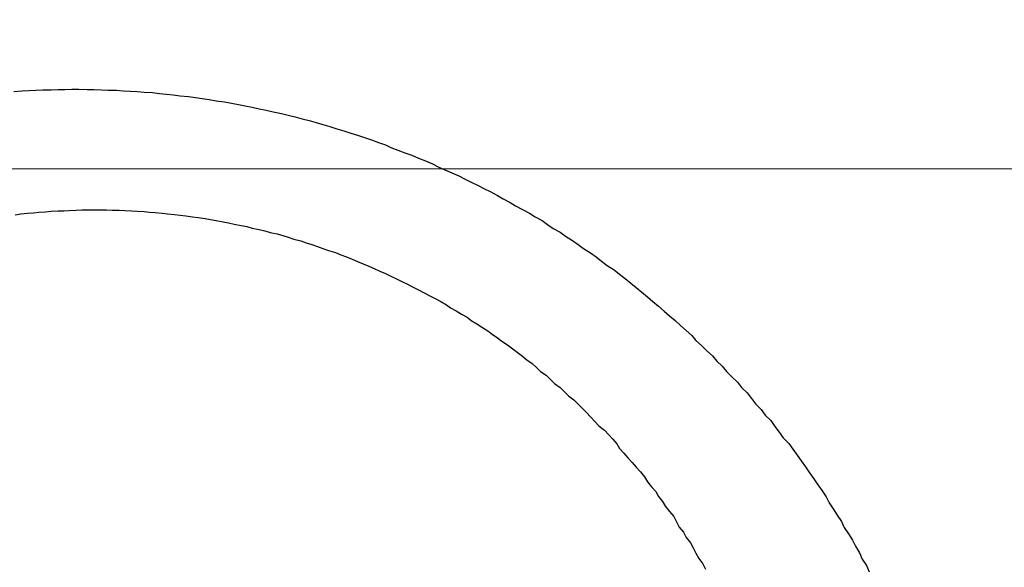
# Model space of a CAD drawing. Header units: millimetres. Extents: x -604189 to 881711, y -381903 to -7297.
# Tile 729 of 1056: x -572248.46 to -572241.36, y -161836.9 to -161832.95. Entities that reach past the tile are written whole.
import ezdxf

# ---------------------------------------------------------------- set-up
doc = ezdxf.new("R2010")
doc.units = ezdxf.units.MM
doc.header["$LTSCALE"] = 100
doc.linetypes.add('0.5_0.5', pattern=[1, 0.5, -0.5])
doc.linetypes.add('ACAD_ISO04W100', pattern=[30.5, 24, -3, 0.5, -3])
doc.layers.get('Defpoints').update_dxf_attribs({"color": 30})
doc.layers.add('OPIS', color=7, linetype='Continuous')
doc.layers.add('strop osie', color=80, linetype='ACAD_ISO04W100', lineweight=5)
doc.styles.get("Standard").update_dxf_attribs({"font": 'romans.shx', "width": 0.5})
doc.dimstyles.new('1 50', dxfattribs={"dimtxt": 150, "dimasz": 80, "dimexe": 1, "dimexo": 1, "dimgap": 20, "dimtad": 1, "dimdec": 0, "dimlfac": 0.1, "dimtxsty": 'Standard', "dimblk": 'ARCHTICK', "dimcen": 200, "dimclrd": 2, "dimadec": 1, "dimazin": 0, "dimtfac": 1, "dimtdec": 0, "dimtmove": 0, "dimatfit": 3, "dimldrblk": 'ARCHTICK', "dimfxl": 120, "dimfxlon": 1, "dimtfill": 1, "dimarcsym": 0})

# ---------------------------------------------------------------- blocks, each defined once
blk = doc.blocks.new('_ArchTick')
at = {"layer": 'strop osie', "color": 0, "const_width": 0.15}
blk.add_lwpolyline([(-0.5, -0.5), (0.5, 0.5)], dxfattribs=at)
blk = doc.blocks.new('*D3294')
at = {"layer": 'Defpoints', "color": 0, "linetype": 'ByBlock', "lineweight": 5, "transparency": 16777216}
for p in [(-595783.1256794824, -159420.3032030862), (-593748.9237513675, -159420.3032030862), (-552118.9352663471, -179940.3025170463)]:
    blk.add_point(p, dxfattribs=at)
at = {"layer": 'OPIS', "color": 0, "linetype": 'Continuous', "lineweight": -2, "transparency": 16777216}
for p, q in [((-595723.1256794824, -159420.3032030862), (-595784.1256794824, -159420.3032030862)), ((-595723.1256794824, -179940.3025170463), (-595784.1256794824, -179940.3025170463))]:
    blk.add_line(p, q, dxfattribs=at)
at = {"layer": 'OPIS', "color": 2, "lineweight": -2, "transparency": 16777216}
blk.add_line((-595783.1256794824, -179940.3025170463), (-595783.1256794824, -159420.3032030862), dxfattribs=at)
at = {"layer": 'OPIS', "color": 2, "linetype": 'ByBlock', "lineweight": -2, "transparency": 16777216, "xscale": 80, "yscale": 80, "zscale": 80}
for p, rotation in [((-595783.1256794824, -159420.3032030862), 90), ((-595783.1256794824, -179940.3025170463), 270)]:
    blk.add_blockref('_ArchTick', p, dxfattribs=dict(at, rotation=rotation))
at = {"layer": 'OPIS', "color": 0, "linetype": 'ByBlock', "lineweight": 13, "transparency": 16777216, "insert": (-595878.1256794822, -169680.302860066), "char_height": 150, "attachment_point": 5, "rotation": 90, "bg_fill": 3, "box_fill_scale": 1.1, "bg_fill_color": 256, "bg_fill_true_color": 13158600, "bg_fill_transparency": 0}
blk.add_mtext('2052', dxfattribs=at)

msp = doc.modelspace()

# ---------------------------------------------------------------- hatches: boundary and pattern name
at = {"layer": 'OPIS', "linetype": 'ByBlock', "lineweight": 9}
h = msp.add_hatch(dxfattribs=at)
h.set_pattern_fill('ANSI37', color=0, scale=120, angle=45)
h.set_pattern_definition([(90, (-306927.9580313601, 32475.80668504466), (-381.0000000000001, 0), []), (180, (-306927.9580313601, 32475.80668504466), (-5.684341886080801e-14, -381), [])])
h.paths.add_polyline_path([(-564958.9143065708, -172987.7848894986), (-564958.9143065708, -172265.2914674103), (-565588.9143065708, -172265.2914415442), (-565588.9143065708, -172265.2914936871), (-565628.9143065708, -172265.2914953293), (-565628.9143065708, -172420.3001867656), (-565928.9143065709, -172420.3001867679), (-565928.9143065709, -172265.2932788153), (-565968.9143065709, -172265.2932771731), (-566598.9143114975, -172265.2932511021), (-566598.9143114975, -172987.7914579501, -0.4142135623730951), (-566255.9776980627, -173330.7280713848, -0.4140519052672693), (-566598.7250230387, -173673.6646325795), (-564960.2012732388, -173673.6557015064, -0.4131148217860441), (-565301.8509200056, -173330.7215029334, -0.4142135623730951)])
h.paths.add_polyline_path([(-563317.8525005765, -172270.2851437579), (-563958.9143016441, -172270.2851174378), (-563958.9143016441, -172270.2851695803), (-563998.9143016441, -172270.2851712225), (-563998.9143016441, -172420.300186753), (-564288.9143065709, -172420.3001867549), (-564288.9143065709, -172265.2914953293), (-564328.9143065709, -172265.2914936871), (-564958.9143065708, -172265.2914676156), (-564958.9143065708, -172987.7848894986, -0.4142135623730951), (-564615.977693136, -173330.7215029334, -0.4140519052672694), (-564958.725018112, -173673.658064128), (-563319.8685791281, -173673.6587586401, -0.412492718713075), (-563660.7891140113, -173330.7280713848, -0.4142135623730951), (-563317.8525005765, -172987.7914579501)])
h.paths.add_polyline_path([(-562443.9214175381, -172420.3001867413), (-562658.9143016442, -172420.3001867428), (-562658.9143016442, -172270.2851712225), (-562698.9143016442, -172270.2851695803), (-563317.8525005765, -172270.2851439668), (-563317.8525005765, -172987.7914579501, -0.4142135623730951), (-562974.9158871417, -173330.7280713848, -0.4140519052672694), (-563317.6632121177, -173673.6646325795), (-562443.920764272, -173685.5043484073)])
h.paths.add_polyline_path([(-562030.3966856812, -172946.8352660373, -0.3302140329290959), (-561835.8206123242, -172684.3399953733, -0.1552679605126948), (-561986.9735190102, -172216.9478224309, -0.443865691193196), (-562283.9735190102, -172485.5944304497), (-562283.9735190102, -172198.9478224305), (-562289.8235190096, -172198.9478224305), (-562289.8235190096, -172161.1478224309), (-562318.9235190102, -172161.1478224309), (-562318.9235190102, -172420.3001867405), (-562443.9214175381, -172420.3001867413), (-562443.9207614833, -173690.9055166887), (-562060.9282369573, -173690.694118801), (-562060.9282369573, -173828.8030188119), (-561442.163021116, -173828.8030188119), (-561440.5975051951, -173828.041360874), (-561440.5975051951, -173828.8030188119), (-560917.6141724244, -173828.8030188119), (-560910.3063683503, -172420.3001867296), (-561118.9235190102, -172420.3001867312), (-561118.9235190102, -172161.1478224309), (-561141.4235190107, -172161.1478224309), (-561141.4235190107, -172207.9478224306), (-561147.2735190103, -172207.9478224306), (-561147.2735190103, -173026.4976973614, -0.1062812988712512), (-561482.372780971, -172966.0638646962, -0.9655282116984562)])
h.paths.add_polyline_path([(-569358.9142444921, -172147.2978563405), (-569368.9142444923, -172147.2978563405), (-569368.9142444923, -172152.2978563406), (-569358.9142444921, -172420.3001867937)], flags=16)
h.paths.add_polyline_path([(-569434.4142444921, -172167.5659421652), (-569436.6843403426, -172167.0367815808, -0.3486230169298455), (-569444.4142444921, -172157.2978563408, -0.4142135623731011), (-569434.4142444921, -172147.2978563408), (-569432.9142444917, -172147.2978563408), (-569432.9142444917, -172137.2978563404), (-569412.9142444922, -172137.2978563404), (-569412.9142444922, -172095.2978563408), (-569358.9142444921, -172095.2978563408), (-569358.9142444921, -172147.2978563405), (-569368.9142444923, -172152.2978563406)], flags=16)
h.paths.add_polyline_path([(-569444.4142444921, -172157.2978563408, -1), (-569424.4142444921, -172157.2978563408, -0.4142135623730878), (-569434.4142444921, -172167.2978563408), (-569434.4142444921, -172167.5659421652), (-569432.1440984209, -172167.0367698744, -0.482995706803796)], flags=16)
h.paths.add_polyline_path([(-570317.7644754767, -172888.1591797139, -1), (-569769.0658939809, -172888.1591797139, -1)], flags=16)
h.paths.add_polyline_path([(-566598.9143114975, -172265.2932508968), (-567228.9143065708, -172265.2932250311), (-567228.9143065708, -172265.2932771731), (-567268.9143065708, -172265.2932788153), (-567268.9143065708, -172420.3001867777), (-567568.9143065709, -172420.30018678), (-567568.9143065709, -172265.2914953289), (-567608.9143065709, -172265.2914936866), (-568238.9143114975, -172265.2914676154), (-568238.9143114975, -172987.7884564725, -0.4142135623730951), (-567895.9776980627, -173330.7250699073, -1), (-568581.8509249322, -173330.7250699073, -0.4142135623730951), (-568238.9143114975, -172987.7884564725), (-568238.9143114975, -172265.2914674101), (-568868.9143065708, -172265.2914415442), (-568868.9143065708, -172265.2914936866), (-568908.9143065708, -172265.2914953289), (-568908.9143065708, -172420.3001867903), (-569233.9140766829, -172420.3001867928), (-569233.913350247, -173827.2149141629), (-569188.9292283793, -173827.1900845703), (-569188.9292968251, -173694.6285150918), (-566598.7250230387, -173673.6646325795, -0.4143752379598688), (-566941.8509249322, -173330.7280713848, -0.4142135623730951), (-566598.9143114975, -172987.7914579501)])
h.paths.add_polyline_path([(-572120.7860790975, -158265.6152838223), (-571320.7905294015, -158262.9468634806), (-571633.0050704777, -158577.2511857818, -0.2970680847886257), (-571469.4556870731, -158828.2310930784, -0.4196947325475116), (-571748.9288537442, -159102.532531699), (-571748.9288537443, -159611.0589532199), (-571275.7133319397, -159611.0589532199), (-571214.4288537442, -159611.0589532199), (-571192.4288537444, -159611.0589532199), (-571148.4288537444, -159611.0589532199), (-571148.4288537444, -159601.0589532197), (-571085.4288537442, -159601.0589532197), (-570335.9416322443, -159605.1090561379), (-570335.9416322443, -159420.3032027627), (-569233.9207890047, -159420.3032027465), (-569233.9214720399, -158097.4441001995), (-574223.9214795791, -158097.4441001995), (-574223.9207965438, -159420.3032028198), (-573158.9288537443, -159420.3032028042), (-573158.9288537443, -159611.0589532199), (-573086.9288537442, -159611.0589532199), (-572477.4288537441, -159612.0718331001), (-572477.4288537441, -159611.0589532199), (-572455.4288537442, -159611.0589532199), (-572411.4288537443, -159611.0589532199), (-572411.4288537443, -159601.0589532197), (-572348.4288537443, -159601.0589532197), (-571748.9288537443, -159603.4504114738), (-571748.9288537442, -159102.532531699, -0.4087535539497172), (-572018.1542685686, -158828.2310930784, -0.3342149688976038), (-571819.7866913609, -158564.6133536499)])
h.paths.add_polyline_path([(-571515.0355093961, -159592.3663121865), (-571515.3385869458, -159252.6665838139), (-571963.1146706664, -159253.0660862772), (-571962.8115931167, -159592.7658146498)], flags=24)
h.paths.add_polyline_path([(-571705.061418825, -158166.8813920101), (-571705.061418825, -157654.1194872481), (-571945.061418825, -157654.1194872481), (-571945.061418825, -158166.8813920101)], flags=9)
h.paths.add_polyline_path([(-563090.3580491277, -172828.2201505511), (-563090.6670786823, -172481.8492106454), (-563538.4431624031, -172482.2487131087), (-563538.1341328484, -172828.6196530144)], flags=9)
h.paths.add_polyline_path([(-561529.7772123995, -172649.9896795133), (-561530.0862419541, -172303.6187396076), (-561977.8623256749, -172304.0182420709), (-561977.5532961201, -172650.3891819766)], flags=25)
h.paths.add_polyline_path([(-561455.9618352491, -173757.5307502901), (-561455.9618352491, -174270.2926550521), (-561215.9618352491, -174270.2926550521), (-561215.9618352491, -173757.5307502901)], flags=9)
h.paths.add_polyline_path([(-569817.1509541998, -172584.6423816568), (-569817.4540317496, -172244.9426532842), (-570265.2301154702, -172245.3421557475), (-570264.9270379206, -172585.0418841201)], flags=24)
h.paths.add_polyline_path([(-570193.4151847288, -172731.4925130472), (-570193.4151847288, -173044.8258463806), (-569893.4151847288, -173044.8258463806), (-569893.4151847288, -172731.4925130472)], flags=8)
h.paths.add_polyline_path([(-570746.5628032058, -173757.5307502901), (-570746.5628032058, -174270.2926550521), (-570506.5628032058, -174270.2926550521), (-570506.5628032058, -173757.5307502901)], flags=9)
h.paths.add_polyline_path([(-570778.7826448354, -172791.6893182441), (-570246.6397876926, -172791.6893182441), (-570246.6397876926, -172566.6893182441), (-570778.7826448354, -172566.6893182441)], flags=24)
h.paths.add_polyline_path([(-572214.9647182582, -173241.7514042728), (-569885.6790039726, -173241.7514042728), (-569885.6790039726, -172973.8942614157), (-572214.9647182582, -172973.8942614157)], flags=24)
edge = h.paths.add_edge_path()
edge.add_line((-569358.9141799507, -172220.2973132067), (-569358.9142444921, -171970.3001866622))
edge.add_line((-569358.9142444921, -171970.3001866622), (-572181.9014659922, -171970.3001866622))
edge.add_line((-572181.9014659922, -171970.3001866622), (-572181.9014659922, -172095.2978563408))
edge.add_line((-572181.9014659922, -172095.2978563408), (-572109.9014659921, -172095.2978563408))
edge.add_line((-572109.901465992, -172095.2978563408), (-572048.6169877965, -172095.2978563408))
edge.add_line((-572048.6169877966, -172095.2978563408), (-571561.6859441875, -172095.2978563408))
edge.add_line((-571561.6859441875, -172095.2978563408), (-571500.401465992, -172095.2978563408))
edge.add_line((-571500.401465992, -172095.2978563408), (-571478.4014659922, -172095.2978563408))
edge.add_line((-571478.4014659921, -172095.2978563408), (-571456.4014659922, -172095.2978563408))
edge.add_line((-571456.4014659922, -172095.2978563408), (-571395.116987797, -172095.2978563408))
edge.add_line((-571395.1169877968, -172095.2978563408), (-570908.1987226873, -172095.2978563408))
edge.add_line((-570908.1987226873, -172095.2978563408), (-570846.9142444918, -172095.2978563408))
edge.add_line((-570846.9142444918, -172095.2978563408), (-570774.9142444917, -172095.2978563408))
edge.add_line((-570774.9142444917, -172095.2978563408), (-570728.914244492, -172095.2978563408))
edge.add_line((-570728.914244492, -172095.2978563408), (-570728.914244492, -172085.2978563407))
edge.add_line((-570728.914244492, -172085.2978563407), (-570665.9142444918, -172085.2978563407))
edge.add_line((-570665.9142444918, -172085.2978563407), (-569465.9142444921, -172095.2978563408))
edge.add_line((-569465.9142444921, -172095.2978563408), (-570268.58095748, -172095.2978563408))
edge.add_line((-570268.58095748, -172095.2978563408), (-570268.58095748, -172119.7978563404))
edge.add_line((-570268.58095748, -172119.7978563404), (-570197.58095748, -172119.7978563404))
edge.add_line((-570197.5809574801, -172119.7978563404), (-569593.1987226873, -172119.7978563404))
edge.add_line((-569593.1987226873, -172119.7978563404), (-569516.9142444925, -172119.7978563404))
edge.add_line((-569516.9142444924, -172119.7978563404), (-569516.9142444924, -172139.7978563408))
edge.add_line((-569516.9142444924, -172139.7978563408), (-569593.1987226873, -172139.7978563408))
edge.add_line((-569593.1987226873, -172139.7978563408), (-570228.9142444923, -172139.7978563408))
edge.add_line((-570228.9142444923, -172139.7978563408), (-570268.5809574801, -172139.7978563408))
edge.add_line((-570268.58095748, -172139.7978563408), (-570268.58095748, -172147.2978563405))
edge.add_line((-570268.58095748, -172147.2978563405), (-570288.58095748, -172147.2978563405))
edge.add_line((-570288.58095748, -172147.2978563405), (-570367.5809574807, -172147.2978563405))
edge.add_arc((-570667.4142444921, -172157.2978563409), 300.0000000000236, -95.73917047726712, 1.9102131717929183, ccw=False)
edge.add_line((-570697.4142444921, -172455.7940874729), (-570697.4142444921, -172167.5659421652))
edge.add_line((-570697.4142444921, -172167.5659421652), (-570772.914244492, -172149.9668508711))
edge.add_line((-570772.9142444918, -172149.9668508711), (-570772.9142444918, -172147.2978563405))
edge.add_line((-570772.9142444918, -172147.2978563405), (-570846.9142444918, -172147.2978563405))
edge.add_line((-570846.9142444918, -172147.2978563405), (-570908.1987226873, -172147.2978563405))
edge.add_line((-570908.1987226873, -172147.2978563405), (-571395.116987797, -172147.2978563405))
edge.add_line((-571395.1169877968, -172147.2978563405), (-571456.4014659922, -172147.2978563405))
edge.add_line((-571456.4014659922, -172147.2978563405), (-571478.4014659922, -172147.2978563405))
edge.add_line((-571478.4014659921, -172147.2978563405), (-571500.401465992, -172147.2978563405))
edge.add_line((-571500.401465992, -172147.2978563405), (-571561.6859441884, -172147.2978563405))
edge.add_line((-571561.6859441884, -172147.2978563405), (-572048.6169877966, -172147.2978563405))
edge.add_line((-572048.6169877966, -172147.2978563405), (-572109.901465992, -172147.2978563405))
edge.add_line((-572109.901465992, -172147.2978563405), (-572181.9014659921, -172147.2978563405))
edge.add_line((-572181.9014659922, -172147.2978563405), (-572181.9014659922, -172420.3001868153))
edge.add_line((-572181.9014659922, -172420.3001868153), (-572288.9299548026, -172420.3001868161))
edge.add_line((-572288.9299548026, -172420.3001868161), (-572288.929227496, -173828.9011713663))
edge.add_line((-572288.929227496, -173828.9011713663), (-569233.9133502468, -173827.2149141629))
edge.add_line((-569233.913350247, -173827.2149141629), (-569233.914179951, -172220.2971755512))
edge.add_line((-569233.914179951, -172220.2971755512), (-569358.9141799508, -172220.2973132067))
at = {"layer": 'OPIS', "linetype": 'ByBlock', "lineweight": 15}
h = msp.add_hatch(dxfattribs=at)
h.set_pattern_fill('ANSI37', color=0, scale=80, angle=45)
h.set_pattern_definition([(90, (-306927.9580313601, 32475.80668504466), (-254, 0), []), (180, (-306927.9580313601, 32475.80668504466), (-2.842170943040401e-14, -254), [])])
h.paths.add_polyline_path([(-559745.6161100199, -168470.3032024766), (-559845.6161100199, -168470.3032024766), (-559845.6161100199, -168410.3032024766), (-559745.6161100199, -168410.3032024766), (-559745.6161100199, -168350.3032024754), (-560845.6161100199, -168350.3032024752), (-560845.6161100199, -168410.3032024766), (-560745.6161100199, -168410.3032024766), (-560745.6161100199, -168470.3032012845, 0.2679491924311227), (-560295.6161100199, -169249.7260646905), (-560295.6161100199, -169481.1843664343, -0.4142135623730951), (-559952.679496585, -169824.120979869, -1), (-560638.5527234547, -169824.120979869, -0.4142135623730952), (-560295.6161100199, -169481.1843664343), (-560295.6161100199, -169249.7260646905, -0.2679491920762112), (-560745.6161100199, -168470.3032024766), (-560845.6161100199, -168470.3032024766), (-560845.6161100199, -168350.3032024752), (-561118.9235190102, -168350.3032024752), (-561118.9235190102, -172095.2911930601), (-559553.9215853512, -172095.2895769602), (-559553.9235190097, -168350.3032024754), (-559745.6161100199, -168350.3032024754)])
h.paths.add_polyline_path([(-560989.2376061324, -171970.288247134), (-560989.2376061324, -171369.430226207), (-560514.2381094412, -171369.430226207, -0.414231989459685), (-560506.2376061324, -171377.4302261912), (-560506.2376061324, -171961.4357456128, -0.4033744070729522), (-560513.9404865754, -171969.430226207), (-560989.2376061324, -171969.430226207), (-560998.9235190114, -171970.2882576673)], flags=16)
h.paths.add_polyline_path([(-560569.2376061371, -171447.4302262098), (-560569.2376061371, -171891.4302261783, -0.4142091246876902), (-560619.236848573, -171941.4302261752), (-560824.2356551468, -171941.4317791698, -0.4142249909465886), (-560874.2376061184, -171891.4317792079), (-560874.2376061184, -171447.4317791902, -0.414209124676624), (-560824.2383636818, -171397.4317791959), (-560619.2379849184, -171397.4302262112, -0.4142157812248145)], flags=0)
h.paths.add_polyline_path([(-560754.7375530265, -171692.2716603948), (-560768.2641296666, -171689.5342037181), (-560778.5199272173, -171674.0913920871), (-560777.5795804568, -171669.4329859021), (-560791.3375897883, -171669.4329859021), (-560788.5131344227, -171683.4206110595), (-560780.6180557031, -171695.3108449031), (-560768.7278218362, -171703.2059236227), (-560754.7375530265, -171706.0309128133)], flags=0)
h.paths.add_polyline_path([(-560926.5376061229, -171669.4318821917), (-560944.0375424, -171669.4318821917), (-560944.0375656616, -171669.4319383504), (-560938.9119343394, -171681.8063070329), (-560926.5376061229, -171686.9319216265)], flags=0)
h.paths.add_polyline_path([(-559553.9256077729, -164304.9199334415), (-559553.9257237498, -164080.3032024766), (-560998.9235190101, -164080.3032024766), (-560998.9235190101, -164130.3032024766), (-561051.7577915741, -164130.3032024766), (-561051.7577915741, -164230.3032024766), (-561112.4092213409, -164230.3032024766), (-561118.2586250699, -165128.2363375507), (-561111.7577915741, -165130.3032024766), (-561051.7577915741, -165130.3032024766), (-561051.7577915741, -165230.3032024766), (-560998.9235190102, -165230.3032024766), (-560998.9235190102, -165930.3032024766), (-560968.9235190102, -165930.3032024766), (-559691.7577915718, -165930.3032024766), (-559691.7577915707, -166884.9243748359, -0.259770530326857), (-560368.4682804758, -166480.3032024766), (-560576.7807520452, -166480.3032024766, -0.694758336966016), (-561118.9235190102, -166682.1405338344), (-561118.9235190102, -167150.3032024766), (-559553.9241386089, -167150.3032024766), (-559553.9248654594, -165742.585297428, -0.5017221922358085), (-560517.8868577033, -165023.7527259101, -0.5017218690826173)])
h.paths.add_polyline_path([(-561051.7577915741, -166930.3032024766), (-561051.7577915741, -167030.3032024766), (-561111.7577915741, -167030.3032024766), (-561111.7577915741, -166930.3032024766)], flags=16)
h.paths.add_polyline_path([(-559553.9256077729, -164304.9199334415, 0.5017218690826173), (-560517.8868577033, -165023.7527259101, 0.5017221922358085), (-559553.9248654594, -165742.585297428)], flags=17)
h.paths.add_polyline_path([(-559017.8868577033, -165023.7527259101, 0.33180453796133), (-559553.9256077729, -164304.9199334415), (-559553.9248654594, -165742.585297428, 0.3318042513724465)], flags=17)
h.paths.add_polyline_path([(-558393.9200833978, -165930.3032024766), (-559553.9247685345, -165930.3032024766), (-559553.9242005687, -167030.3032024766), (-558393.9200942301, -167030.3032024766)])
edge = h.paths.add_edge_path(flags=16)
edge.add_ellipse((-558869.2566984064, -166529.0580654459), major_axis=(2.33638112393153e-10, 174.9447289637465), ratio=0.8356079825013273, start_angle=6.87805368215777e-11, end_angle=180.0000000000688, ccw=False)
edge.add_line((-558869.0232696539, -166354.0888963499), (-558868.836504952, -166354.1133364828))
edge.add_line((-558868.836504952, -166354.1133364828), (-558551.7582386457, -166354.1133364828))
edge.add_ellipse((-558534.0421207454, -166361.1263127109), major_axis=(1.578276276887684e-10, 22.06819898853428), ratio=0.9052568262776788, start_angle=4.525873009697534e-10, end_angle=83.73181263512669, ccw=False)
edge.add_line((-558534.0421207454, -166339.0581137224), (-558415.4419104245, -166339.0581137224))
edge.add_line((-558415.4419104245, -166339.0581137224), (-558415.4419104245, -166719.0580171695))
edge.add_line((-558415.4419104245, -166719.0580171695), (-558534.0421207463, -166719.0580171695))
edge.add_ellipse((-558534.0421207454, -166696.9898181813), major_axis=(-9.316365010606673e-11, 22.06819898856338), ratio=0.9052568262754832, start_angle=108.52911588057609, end_angle=179.9999999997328, ccw=False)
edge.add_line((-558552.9839264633, -166704.0027944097), (-558869.2566984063, -166704.0027944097))
edge = h.paths.add_edge_path(flags=16)
edge.add_ellipse((-558655.1487148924, -165473.0705364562), major_axis=(119.5767030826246, 1.723256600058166e-10), ratio=0.975461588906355, start_angle=134.5349298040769, end_angle=225.4650701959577, ccw=False)
edge.add_ellipse((-558571.3619097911, -165553.0941291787), major_axis=(-236.827797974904, 1.618752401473e-10), ratio=0.9754615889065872, start_angle=293.07705923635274, end_angle=315.06458527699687, ccw=False)
edge.add_ellipse((-558581.1213964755, -165519.0636714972), major_axis=(-200.9624097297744, 7.266916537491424e-10), ratio=0.9754615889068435, start_angle=268.86913223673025, end_angle=294.4160171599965, ccw=False)
edge.add_line((-558577.1551853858, -165323.0707420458), (-558434.7252434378, -165323.0707420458))
edge.add_line((-558434.7252434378, -165323.0707420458), (-558434.7252434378, -165623.0703308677))
edge.add_line((-558434.7252434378, -165623.0703308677), (-558577.1551853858, -165623.0703308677))
edge.add_ellipse((-558581.1213964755, -165427.0774014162), major_axis=(200.9624097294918, 2.879599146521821e-09), ratio=0.9754615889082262, start_angle=245.5839828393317, end_angle=271.13086776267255, ccw=False)
edge.add_ellipse((-558571.3619097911, -165393.046943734), major_axis=(-236.8277979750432, 3.584351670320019e-09), ratio=0.9754615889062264, start_angle=404.9354147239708, end_angle=426.922940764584, ccw=False)
h.paths.add_polyline_path([(-559691.7577915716, -166075.3032024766), (-560476.9877034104, -166075.3032024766, 0.1316524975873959), (-560368.4682804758, -166480.3032024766), (-559691.7577915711, -166480.3032024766)], flags=17)
h.paths.add_polyline_path([(-560476.9877034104, -166075.3032024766), (-559691.7577915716, -166075.3032024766), (-559691.7577915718, -165930.3032024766), (-560991.7577915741, -165930.3032024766), (-561051.7577915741, -165930.3032024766), (-561051.7577915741, -166030.3032024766), (-561118.9235190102, -166030.3032024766), (-561118.9235190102, -166278.4658711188, -0.6947583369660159), (-560576.7807520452, -166480.3032024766), (-560368.4682804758, -166480.3032024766, -0.1316524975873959)], flags=17)
h.paths.add_polyline_path([(-571773.9196684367, -161590.5432565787), (-574108.1879162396, -161590.5432565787), (-574098.9170815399, -166615.285913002), (-571773.9196684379, -166615.2837088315)])
h.paths.add_polyline_path([(-559933.2162586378, -164919.2007402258), (-558639.202616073, -164919.2007402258), (-558639.202616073, -164793.3398943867), (-559933.2162586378, -164793.3398943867)], flags=25)
h.paths.add_polyline_path([(-560038.719658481, -166687.5881427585), (-559732.989781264, -166687.5881427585), (-559732.989781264, -166284.589507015), (-560038.719658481, -166284.589507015)], flags=25)
h.paths.add_polyline_path([(-559928.8712601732, -165007.0997852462), (-559413.7498413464, -165007.0997852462), (-559413.7498413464, -164907.7600853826), (-559928.8712601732, -164907.7600853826)], flags=9)
h.paths.add_polyline_path([(-559933.2162586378, -164919.2007402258), (-558639.202616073, -164919.2007402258), (-558639.202616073, -164793.3398943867), (-559933.2162586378, -164793.3398943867)], flags=25)
h.paths.add_polyline_path([(-560330.8591690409, -165014.5780607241), (-559994.1824978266, -165014.5780607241), (-559994.1824978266, -164899.1947046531), (-560330.8591690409, -164899.1947046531)], flags=24)
h.paths.add_polyline_path([(-560290.2042675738, -164902.8369156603), (-560108.3543357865, -164902.8369156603), (-560108.3543357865, -164804.8069020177), (-560290.2042675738, -164804.8069020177)], flags=24)
h.paths.add_polyline_path([(-560498.8655587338, -166997.3416182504), (-559983.7441399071, -166997.3416182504), (-559983.7441399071, -166898.0019183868), (-560498.8655587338, -166898.0019183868)], flags=24)
h.paths.add_polyline_path([(-560498.7903662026, -166887.3416182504), (-559655.723517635, -166887.3416182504), (-559655.723517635, -166788.0019183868), (-560498.7903662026, -166788.0019183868)], flags=24)
h.paths.add_polyline_path([(-560900.8534676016, -167004.8198937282), (-560564.1767963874, -167004.8198937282), (-560564.1767963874, -166889.4365376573), (-560900.8534676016, -166889.4365376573)], flags=24)
h.paths.add_polyline_path([(-560860.1985661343, -166893.0787486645), (-560678.3486343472, -166893.0787486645), (-560678.3486343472, -166795.0487350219), (-560860.1985661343, -166795.0487350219)], flags=24)
h.paths.add_polyline_path([(-560525.1680517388, -170610.564048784), (-560010.046632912, -170610.564048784), (-560010.046632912, -170511.2243489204), (-560525.1680517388, -170511.2243489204)], flags=24)
h.paths.add_polyline_path([(-560529.5130502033, -170522.6650037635), (-559444.3070474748, -170522.6650037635), (-559444.3070474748, -170396.8041579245), (-560529.5130502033, -170396.8041579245)], flags=9)
h.paths.add_polyline_path([(-560927.1559606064, -170618.0423242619), (-560590.4792893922, -170618.0423242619), (-560590.4792893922, -170502.6589681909), (-560927.1559606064, -170502.6589681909)], flags=24)
h.paths.add_polyline_path([(-560886.5010591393, -170506.3011791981), (-560704.6511273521, -170506.3011791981), (-560704.6511273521, -170408.2711655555), (-560886.5010591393, -170408.2711655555)], flags=24)
h.paths.add_polyline_path([(-560065.2995097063, -168940.3582355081), (-560065.2995097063, -168600.6583719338), (-560513.0757716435, -168600.6583719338), (-560513.0757716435, -168940.3582355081)], flags=24)
h.paths.add_polyline_path([(-559111.5255700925, -164087.3862790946), (-558760.9895609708, -164087.3862790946), (-558760.8153572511, -164093.1915990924), (-558760.6442690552, -164098.9970114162), (-558760.4762936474, -164104.8025143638), (-558760.311428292, -164110.6081062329), (-558760.1496702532, -164116.4137853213), (-558759.9910167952, -164122.2195499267), (-558759.8354651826, -164128.0253983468), (-558759.6830126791, -164133.8313288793), (-558759.5336565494, -164139.637339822), (-558759.3873940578, -164145.4434294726), (-558759.2442224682, -164151.2495961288), (-558759.1041390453, -164157.0558380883), (-558758.9671410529, -164162.8621536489), (-558758.8332257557, -164168.6685411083), (-558758.7023903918, -164174.4749987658), (-558758.5746316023, -164180.2815249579), (-558758.449945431, -164186.0881180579), (-558758.3283278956, -164191.894776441), (-558758.2097750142, -164197.7014984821), (-558758.0942828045, -164203.5082825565), (-558757.9818472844, -164209.3151270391), (-558757.8724644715, -164215.122030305), (-558757.7661303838, -164220.9289907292), (-558757.6628410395, -164226.7360066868), (-558757.5625924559, -164232.543076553), (-558757.465380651, -164238.3501987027), (-558757.3712016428, -164244.1573715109), (-558757.280051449, -164249.9645933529), (-558757.1919260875, -164255.7718626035), (-558757.1068269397, -164261.5791776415), (-558757.0247768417, -164267.3865368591), (-558756.9458039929, -164273.1939386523), (-558756.8699365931, -164279.0013814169), (-558756.7972028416, -164284.8088635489), (-558756.7276309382, -164290.6163834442), (-558756.6612490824, -164296.4239394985), (-558756.5980854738, -164302.2315301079), (-558756.538168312, -164308.0391536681), (-558756.4815257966, -164313.8468085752), (-558756.428186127, -164319.6544932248), (-558756.378177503, -164325.4622060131), (-558756.3315281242, -164331.2699453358), (-558756.2882661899, -164337.0777095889), (-558756.2484123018, -164342.8854971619), (-558756.2118123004, -164348.6933063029), (-558756.1781372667, -164354.5011351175), (-558756.1470506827, -164360.3089817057), (-558756.118216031, -164366.1168441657), (-558756.0912967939, -164371.9247205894), (-558756.0659564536, -164377.7326090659), (-558756.0418698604, -164383.5405076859), (-558756.020087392, -164389.3484147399), (-558756.0043309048, -164395.1563287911), (-558755.9986291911, -164400.9642483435), (-558756.0068838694, -164406.7721692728), (-558756.0312700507, -164412.5800526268), (-558756.07271858, -164418.3878345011), (-558756.1321328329, -164424.1954502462), (-558756.2103313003, -164430.0028346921), (-558756.3077929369, -164435.8099197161), (-558756.4249118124, -164441.6166365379), (-558756.56208221, -164447.4229163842), (-558756.7197080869, -164453.2286922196), (-558756.8982068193, -164459.0338994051), (-558757.0979967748, -164464.8384734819), (-558757.3196509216, -164470.6423335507), (-558757.5650878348, -164476.4452559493), (-558757.8369189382, -164482.2469435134), (-558758.1377613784, -164488.0470984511), (-558758.4702322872, -164493.8454227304), (-558758.8369487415, -164499.641617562), (-558759.2405278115, -164505.4353840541), (-558759.683801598, -164511.2263908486), (-558760.1745479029, -164517.0135602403), (-558760.7254901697, -164522.7950675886), (-558761.3495662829, -164528.5690505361), (-558762.0602521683, -164534.3333201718), (-558762.8741678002, -164540.0837993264), (-558763.8090699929, -164545.8157213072), (-558764.8827421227, -164551.5242709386), (-558766.1164650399, -164557.2013250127), (-558767.5383135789, -164562.8323429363), (-558769.1771368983, -164568.4020215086), (-558771.0624745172, -164573.8941150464), (-558773.2333382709, -164579.2799865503), (-558775.7350893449, -164584.5205328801), (-558778.6098310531, -164589.5655100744), (-558781.8966017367, -164594.3535509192), (-558785.6282302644, -164598.7982282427), (-558789.8078563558, -164602.826711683), (-558794.3738144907, -164606.4129228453), (-558799.2553325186, -164609.5564230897), (-558804.3822033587, -164612.2836036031), (-558809.6944669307, -164614.6285336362), (-558815.1427562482, -164616.6300192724), (-558820.6944104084, -164618.3259167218), (-558826.3252392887, -164619.7534527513), (-558832.0111829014, -164620.9495542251), (-558837.7321512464, -164621.9497702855), (-558843.4789768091, -164622.7860880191), (-558849.2443624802, -164623.4898845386), (-558855.0211430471, -164624.0920243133), (-558860.8051870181, -164624.6115810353), (-558866.5953955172, -164625.055805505), (-558872.3907899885, -164625.4310894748), (-558878.1903844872, -164625.743579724), (-558883.9931910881, -164625.9992237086), (-558889.7982211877, -164626.2038978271), (-558895.6044885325, -164626.363477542), (-558901.4112930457, -164626.4837368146), (-558907.218490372, -164626.5702524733), (-558913.0259999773, -164626.628578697), (-558918.8337414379, -164626.6642697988), (-558924.6416353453, -164626.6828819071), (-558930.4496029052, -164626.6899724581), (-558936.2575655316, -164626.6910989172), (-558941.5210806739, -164626.6903250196), (-558946.784686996, -164626.6851948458), (-558952.0482765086, -164626.6715040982), (-558957.3117412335, -164626.6450484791), (-558962.5749732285, -164626.6016236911), (-558967.8378644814, -164626.5370254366), (-558973.1003070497, -164626.4470494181), (-558978.3621929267, -164626.327491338), (-558983.623344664, -164626.1741630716), (-558988.8833068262, -164625.9829411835), (-558994.1415544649, -164625.7497184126), (-558999.3975626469, -164625.4703874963), (-559004.6507223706, -164625.1407190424), (-559009.9000883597, -164624.7559951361), (-559015.1446280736, -164624.3113759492), (-559020.383296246, -164623.8020225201), (-559025.6144415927, -164623.2197483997), (-559030.8339990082, -164622.5429768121), (-559036.0368543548, -164621.7474568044), (-559041.2162301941, -164620.8116522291), (-559046.3637540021, -164619.7132486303), (-559051.4663260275, -164618.4241014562), (-559056.5084361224, -164616.9151618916), (-559061.4696597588, -164615.1595941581), (-559066.3259003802, -164613.1305521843), (-559071.043287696, -164610.7989356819), (-559075.5827491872, -164608.1365521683), (-559079.8941771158, -164605.1210946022), (-559083.9247258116, -164601.7376980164), (-559087.6216330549, -164597.9953803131), (-559090.9448461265, -164593.9181235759), (-559093.905066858, -164589.5658837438), (-559096.5268067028, -164585.0029903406), (-559098.839061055, -164580.2752933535), (-559100.8727000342, -164575.4216897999), (-559102.6616087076, -164570.4717443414), (-559104.2380765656, -164565.4503698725), (-559105.6249958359, -164560.373204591), (-559106.8432046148, -164555.25295758), (-559107.9147217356, -164550.0998961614), (-559108.860326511, -164544.922711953), (-559109.6946594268, -164539.7262354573), (-559110.4308262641, -164534.5143318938), (-559111.0819328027, -164529.2908664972), (-559111.6604678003, -164524.0592782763), (-559112.1764519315, -164518.821301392), (-559112.6392888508, -164513.5782437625), (-559113.0583822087, -164508.3314133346), (-559113.4419822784, -164503.0819487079), (-559113.7937258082, -164497.8303110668), (-559114.1160961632, -164492.5767922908), (-559114.4115767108, -164487.3216842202), (-559114.6824769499, -164482.0652556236), (-559114.9304109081, -164476.8076828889), (-559115.1568187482, -164471.5491193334), (-559115.363140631, -164466.2897182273), (-559115.550665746, -164461.0296194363), (-559115.7200793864, -164455.7689092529), (-559115.8719158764, -164450.5076605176), (-559116.0067095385, -164445.2459460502), (-559116.1249455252, -164439.9838354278), (-559116.2269123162, -164434.7213849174), (-559116.3128492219, -164429.4586475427), (-559116.3829955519, -164424.1956762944), (-559116.4376654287, -164418.9325229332), (-559116.4774722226, -164413.6692342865), (-559116.5031041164, -164408.4058559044), (-559116.5152492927, -164403.1424333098), (-559116.5149806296, -164397.8790047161), (-559116.5049097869, -164392.6155788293), (-559116.4880331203, -164387.3521571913), (-559116.4673469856, -164382.0887412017), (-559116.4453065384, -164376.8253323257), (-559116.4222021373, -164371.5619319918), (-559116.3977829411, -164366.2985416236), (-559116.3717981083, -164361.0351626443), (-559116.3439967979, -164355.7717964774), (-559116.3141281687, -164350.5084445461), (-559116.2819413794, -164345.2451082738), (-559116.2471855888, -164339.9817890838), (-559116.2096554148, -164334.7184883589), (-559116.1693273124, -164329.4552073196), (-559116.1262231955, -164324.1919471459), (-559116.0803649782, -164318.9287090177), (-559116.0317745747, -164313.665494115), (-559115.9804738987, -164308.4023036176), (-559115.9264848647, -164303.1391387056), (-559115.8698293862, -164297.8760005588), (-559115.8105293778, -164292.6128903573), (-559115.7486067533, -164287.3498092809), (-559115.6840834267, -164282.0867585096), (-559115.6169813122, -164276.8237392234), (-559115.5473223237, -164271.5607526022), (-559115.4751283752, -164266.2977998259), (-559115.400421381, -164261.0348820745), (-559115.3232232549, -164255.7720005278), (-559115.2435514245, -164250.5091563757), (-559115.1614053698, -164245.2463508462), (-559115.0767800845, -164239.9835851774), (-559114.9896705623, -164234.7208606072), (-559114.900071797, -164229.4581783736), (-559114.8079787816, -164224.1955397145), (-559114.7133865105, -164218.9329458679), (-559114.6162899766, -164213.6703980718), (-559114.5166841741, -164208.4078975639), (-559114.414564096, -164203.1454455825), (-559114.3099247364, -164197.8830433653), (-559114.2027610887, -164192.6206921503), (-559114.0930681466, -164187.3583931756), (-559113.9808409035, -164182.096147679), (-559113.8660743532, -164176.8339568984), (-559113.7487634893, -164171.571822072), (-559113.6289042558, -164166.3097444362), (-559113.5064963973, -164161.047725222), (-559113.3815406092, -164155.7857656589), (-559113.2540375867, -164150.5238669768), (-559113.1239880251, -164145.2620304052), (-559112.9913926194, -164140.0002571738), (-559112.8562520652, -164134.738548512), (-559112.7185670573, -164129.4769056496), (-559112.578338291, -164124.2153298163), (-559112.4355664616, -164118.9538222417), (-559112.2902522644, -164113.6923841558), (-559112.1423963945, -164108.4310167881), (-559111.9919995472, -164103.1697213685), (-559111.8390624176, -164097.9084991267), (-559111.6835857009, -164092.6473512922)])
edge = h.paths.add_edge_path()
edge.add_line((-558393.9200651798, -164080.3032024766), (-559553.9257237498, -164080.3032024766))
edge.add_line((-559553.9257237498, -164080.3032024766), (-559553.9256077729, -164304.9199334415))
edge.add_arc((-559767.8868577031, -165023.75272591), 749.9999999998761, -6.707523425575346e-12, 73.42431411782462, ccw=False)
edge.add_arc((-559767.8868577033, -165023.75272591), 750.0000000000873, -73.42425495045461, 0, ccw=False)
edge.add_line((-559553.9248654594, -165742.585297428), (-559553.9248201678, -165830.3032024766))
edge.add_line((-559553.9248201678, -165830.3032024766), (-558393.9200824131, -165830.3032024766))
edge.add_line((-558393.920082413, -165830.3032024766), (-558393.9200651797, -164080.3032024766))

# ---------------------------------------------------------------- next in the draw order: dimensions: what is measured, and where the dimension line sits
at = {"layer": 'OPIS', "color": 0, "linetype": 'ByBlock', "lineweight": 13}
dim = msp.add_linear_dim(base=(-595783.1256794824, -159420.3032030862), p1=(-552118.9352663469, -179940.3025170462), p2=(-593748.9237513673, -159420.3032030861), angle=90, dimstyle='1 50', override={"dimtmove": 1, "dimfxl": 60, "dimarcsym": 1}, dxfattribs=at)
dim.commit()
dim.dimension.update_dxf_attribs({"geometry": '*D3294', "text_midpoint": (-595878.1256794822, -169680.302860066)})

# ---------------------------------------------------------------- next in the draw order: hatches: boundary and pattern name
at = {"layer": 'OPIS', "linetype": '0.5_0.5', "lineweight": 13}
h = msp.add_hatch(dxfattribs=at)
h.set_pattern_fill('ANSI37', color=0, scale=130)
h.set_pattern_definition([(45, (-597218.5442087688, 256668.7906165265), (-291.8583239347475, 291.8583239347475), []), (135, (-597218.5442087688, 256668.7906165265), (-291.8583239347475, -291.8583239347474), [])])
edge = h.paths.add_edge_path(flags=16)
edge.add_line((-570958.9159122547, -168985.2814193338), (-571058.9159122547, -168985.2814193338))
edge.add_line((-571058.9159122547, -168985.2814193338), (-572598.9158578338, -168985.2814193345))
edge.add_line((-572598.9158578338, -168985.2814193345), (-572598.9150910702, -170470.3001866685))
edge.add_line((-572598.9150910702, -170470.3001866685), (-570825.7625961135, -170470.3001866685))
edge.add_arc((-570508.9159122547, -170339.0991967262), 342.9366134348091, 180.0000000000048, 202.493639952, ccw=False)
edge.add_arc((-570508.9159122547, -170339.0991967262), 342.9366134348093, 90, 180, ccw=False)
edge.add_line((-570508.9159122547, -169996.1625832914), (-570508.9159122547, -169764.7042815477))
edge.add_arc((-570058.9159122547, -168985.2814181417), 900.0000000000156, 180.000000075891, 240.0000000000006, ccw=False)
edge = h.paths.add_edge_path(flags=17)
edge.add_line((-569358.9152823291, -170085.2814193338), (-569358.915850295, -168985.2814193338))
edge.add_line((-569358.9158502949, -168985.2814193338), (-569358.9169449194, -168985.2814193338))
edge.add_line((-569358.9169449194, -168985.2814193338), (-569958.9159122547, -168985.2814193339))
edge.add_line((-569958.9159122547, -168985.2814193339), (-570058.9159122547, -168985.2814193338))
edge.add_line((-570058.9159122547, -168985.2814193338), (-570058.9159122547, -168925.2814193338))
edge.add_line((-570058.9159122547, -168925.2814193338), (-569958.9159122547, -168925.2814193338))
edge.add_line((-569958.9159122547, -168925.2814193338), (-569958.9159122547, -168865.2814193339))
edge.add_line((-569958.9159122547, -168865.2814193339), (-569358.9159122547, -168865.2814193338))
edge.add_line((-569358.9159122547, -168865.2814193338), (-569358.9169449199, -166865.2814193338))
edge.add_line((-569358.9169449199, -166865.2814193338), (-574098.9169524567, -166865.285913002))
edge.add_line((-574098.9169524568, -166865.285913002), (-574098.9143165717, -171970.3001866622))
edge.add_line((-574098.9143165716, -171970.3001866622), (-572608.9133702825, -171970.3001866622))
edge.add_line((-572608.9133702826, -171970.3001866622), (-571504.9133702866, -170590.3001866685))
edge.add_line((-571504.9133702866, -170590.3001866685), (-572718.9150291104, -170590.3001866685))
edge.add_line((-572718.9150291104, -170590.3001866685), (-572718.9159197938, -168865.2814193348))
edge.add_line((-572718.9159197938, -168865.2814193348), (-571058.9159122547, -168865.2814193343))
edge.add_line((-571058.9159122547, -168865.2814193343), (-571058.9159122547, -168925.2814193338))
edge.add_line((-571058.9159122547, -168925.2814193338), (-570958.9159122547, -168925.2814193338))
edge.add_line((-570958.9159122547, -168925.2814193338), (-570958.9159122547, -168985.2814181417))
edge.add_arc((-570058.9159122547, -168985.2814181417), 900, 180, 240.0000000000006)
edge.add_line((-570508.9159122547, -169764.7042815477), (-570508.9159122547, -169996.1625832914))
edge.add_arc((-570508.9159122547, -170339.0991967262), 342.9366134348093, 0, 90, ccw=False)
edge.add_arc((-570508.9159122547, -170339.0991967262), 342.9366134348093, 208.9798894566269, 359.9999999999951, ccw=False)
edge.add_line((-570808.9133702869, -170505.2528786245), (-570808.9133702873, -171171.0861708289))
edge.add_arc((-570808.9133702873, -171220.3001866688), 49.21401583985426, 0, 90, ccw=False)
edge.add_arc((-570808.9133702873, -171220.3001866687), 49.21401583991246, 270, 359.99999999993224, ccw=False)
edge.add_line((-570808.9133702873, -171269.5142025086), (-570808.9133702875, -171970.3001866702))
edge.add_line((-570808.9133702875, -171970.3001866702), (-569358.9143090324, -171970.3001866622))
edge.add_line((-569358.9143090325, -171970.3001866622), (-569358.9152823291, -170085.2814193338))
h.paths.add_polyline_path([(-561118.9235190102, -159870.3032026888), (-590334.6552787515, -159870.3032031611), (-590334.6552787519, -161470.3032030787), (-562318.9235190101, -161470.3032031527), (-562318.9235190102, -172095.292432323), (-561118.9235190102, -172095.2911931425), (-561118.9235190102, -168350.3032025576), (-552073.9191405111, -168350.3032025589), (-552073.9197601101, -167150.303202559), (-561118.9235190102, -167150.303202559)])
h.paths.add_polyline_path([(-572856.9267801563, -169813.6801673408), (-569451.069637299, -169813.6801673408), (-569451.069637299, -169408.6801673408), (-572856.9267801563, -169408.6801673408)], flags=16)

# ---------------------------------------------------------------- next in the draw order: linework, layer by layer
at = {"color": 0}
for points in [[(-572248.5060404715, -161833.4701583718, 0), (-572248.4460405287, -161833.4671583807, 0), (-572248.3960404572, -161833.4641583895, 0), (-572248.3460405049, -161833.4611583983, 0), (-572248.296040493, -161833.4591583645, 0), (-572248.2360404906, -161833.4581583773, 0), (-572248.1860404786, -161833.4571583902, 0), (-572248.1360404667, -161833.4561583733, 0), (-572248.0860405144, -161833.4551583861, 0), (-572248.0360404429, -161833.4551583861, 0), (-572247.9760405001, -161833.4561583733, 0), (-572247.9260404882, -161833.4571583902, 0), (-572247.8760404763, -161833.4581583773, 0), (-572247.8260404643, -161833.4601583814, 0), (-572247.7660405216, -161833.4621583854, 0), (-572247.71604045, -161833.4651584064, 0), (-572247.6660404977, -161833.4681583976, 0), (-572247.6160404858, -161833.4711583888, 0), (-572247.5660404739, -161833.4751583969, 0), (-572247.5060405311, -161833.4791583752, 0), (-572247.4560404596, -161833.4841584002, 0), (-572247.4060405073, -161833.4891583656, 0), (-572247.3560404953, -161833.4951583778, 0), (-572247.3060404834, -161833.50115839, 0), (-572247.246040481, -161833.5071584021, 0), (-572247.1960404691, -161833.5141584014, 0), (-572247.1460405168, -161833.5211583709, 0), (-572247.0960404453, -161833.5291583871, 0), (-572247.046040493, -161833.5371584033, 0), (-572246.9860404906, -161833.5461583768, 0), (-572246.9360404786, -161833.5551583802, 0), (-572246.8860404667, -161833.5641583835, 0), (-572246.8360404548, -161833.574158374, 0), (-572246.7860405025, -161833.5841583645, 0), (-572246.736040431, -161833.5951584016, 0), (-572246.6860404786, -161833.6061583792, 0), (-572246.6360404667, -161833.6171583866, 0), (-572246.5760404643, -161833.6291583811, 0), (-572246.526040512, -161833.6411584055, 0), (-572246.4760404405, -161833.6541583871, 0), (-572246.4260404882, -161833.6671583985, 0), (-572246.3760404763, -161833.6801583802, 0), (-572246.3260404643, -161833.6941583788, 0), (-572246.276040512, -161833.7091583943, 0), (-572246.2260405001, -161833.7231583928, 0), (-572246.1760404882, -161833.7391583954, 0), (-572246.1260404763, -161833.7541583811, 0), (-572246.0760405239, -161833.7701583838, 0), (-572246.0260404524, -161833.7861583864, 0), (-572245.9760405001, -161833.8031583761, 0), (-572245.9260404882, -161833.8201583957, 0), (-572245.8760404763, -161833.8381583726, 0), (-572245.8260404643, -161833.8561583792, 0), (-572245.7860405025, -161833.8741583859, 0), (-572245.7360404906, -161833.8931583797, 0), (-572245.6860404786, -161833.9121584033, 0), (-572245.6360404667, -161833.9311583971, 0), (-572245.5860405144, -161833.951158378, 0), (-572245.5360404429, -161833.9711583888, 0), (-572245.4860404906, -161833.9921583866, 0), (-572245.4460404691, -161834.0131583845, 0), (-572245.3960405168, -161834.0351583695, 0), (-572245.3460404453, -161834.0561583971, 0), (-572245.296040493, -161834.0791583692, 0), (-572245.2560404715, -161834.101158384, 0), (-572245.2060405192, -161834.1241583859, 0), (-572245.1560405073, -161834.1481583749, 0), (-572245.1160404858, -161834.1711583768, 0), (-572245.0660404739, -161834.1951583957, 0), (-572245.016040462, -161834.2201583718, 0), (-572244.9760405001, -161834.2451584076, 0), (-572244.9260404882, -161834.2701583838, 0), (-572244.8860404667, -161834.2961583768, 0), (-572244.8360405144, -161834.3221583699, 0), (-572244.7860404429, -161834.3481583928, 0), (-572244.746040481, -161834.3751584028, 0), (-572244.6960404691, -161834.402158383, 0), (-572244.6560405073, -161834.4301583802, 0), (-572244.6160404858, -161834.4581583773, 0), (-572244.5660404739, -161834.4861583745, 0), (-572244.526040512, -161834.5151583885, 0), (-572244.4760405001, -161834.5441583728, 0), (-572244.4360404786, -161834.5731583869, 0), (-572244.3960405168, -161834.6031583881, 0), (-572244.3460405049, -161834.6331583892, 0), (-572244.3060404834, -161834.6631583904, 0), (-572244.2660405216, -161834.6941583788, 0), (-572244.2260405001, -161834.7251583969, 0), (-572244.1760404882, -161834.7561583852, 0), (-572244.1360405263, -161834.7881583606, 0), (-572244.0960405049, -161834.8201583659, 0), (-572244.0560404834, -161834.8521584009, 0), (-572244.016040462, -161834.8851583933, 0), (-572243.9760404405, -161834.9181583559, 0), (-572243.9360404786, -161834.952158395, 0), (-572243.8960405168, -161834.9851583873, 0), (-572243.8560404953, -161835.0191583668, 0), (-572243.8160404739, -161835.0541583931, 0), (-572243.776040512, -161835.0881583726, 0), (-572243.7360404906, -161835.1231583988, 0), (-572243.6960404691, -161835.1591583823, 0), (-572243.6560404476, -161835.1941583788, 0), (-572243.6160404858, -161835.2301583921, 0), (-572243.5860404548, -161835.2661583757, 0), (-572243.546040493, -161835.3031583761, 0), (-572243.5060404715, -161835.3401583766, 0), (-572243.46604045, -161835.3771583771, 0), (-572243.4360404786, -161835.4141583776, 0), (-572243.3960404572, -161835.452158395, 0), (-572243.3660404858, -161835.4901583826, 0), (-572243.3260404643, -161835.5281584, 0), (-572243.2860405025, -161835.5671584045, 0), (-572243.2560405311, -161835.6051583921, 0), (-572243.2160405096, -161835.6441583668, 0), (-572243.1860404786, -161835.6841583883, 0), (-572243.1560405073, -161835.7231583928, 0), (-572243.1160404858, -161835.7631583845, 0), (-572243.0860405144, -161835.8041583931, 0), (-572243.046040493, -161835.8441583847, 0), (-572243.016040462, -161835.8851583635, 0), (-572242.9860404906, -161835.9261584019, 0), (-572242.9560405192, -161835.9671583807, 0), (-572242.9160404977, -161836.0081583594, 0), (-572242.8860404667, -161836.050158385, 0), (-572242.8560404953, -161836.0921583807, 0), (-572242.8260404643, -161836.1341583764, 0), (-572242.796040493, -161836.177158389, 0), (-572242.7660405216, -161836.2201584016, 0), (-572242.7360404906, -161836.2631583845, 0), (-572242.7060405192, -161836.3061583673, 0), (-572242.6760404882, -161836.3491583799, 0), (-572242.6460404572, -161836.3931584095, 0), (-572242.6260404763, -161836.4371583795, 0), (-572242.5960405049, -161836.481158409, 0), (-572242.5660404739, -161836.525158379, 0), (-572242.5360405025, -161836.5701583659, 0), (-572242.516040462, -161836.6151583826, 0), (-572242.4860404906, -161836.6601583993, 0), (-572242.4560404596, -161836.7051583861, 0), (-572242.4360404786, -161836.750158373, 0), (-572242.4060405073, -161836.7961583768, 0), (-572242.3860404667, -161836.8421583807, 0), (-572242.3560404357, -161836.8881583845, 0), (-572242.3360404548, -161836.9341583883, 0)], [(-572248.496040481, -161834.3591584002, 0), (-572248.4560404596, -161834.3541583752, 0), (-572248.4060405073, -161834.3491583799, 0), (-572248.3660404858, -161834.3451583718, 0), (-572248.3260404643, -161834.3411583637, 0), (-572248.276040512, -161834.3381583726, 0), (-572248.2360404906, -161834.3341583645, 0), (-572248.1860404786, -161834.3321583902, 0), (-572248.1460404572, -161834.3301583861, 0), (-572248.1060404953, -161834.3281583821, 0), (-572248.0560404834, -161834.326158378, 0), (-572248.016040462, -161834.3251583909, 0), (-572247.96604045, -161834.3251583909, 0), (-572247.9260404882, -161834.324158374, 0), (-572247.8760404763, -161834.3251583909, 0), (-572247.8360405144, -161834.3251583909, 0), (-572247.796040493, -161834.326158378, 0), (-572247.746040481, -161834.3271583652, 0), (-572247.7060405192, -161834.329158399, 0), (-572247.6560405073, -161834.3311583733, 0), (-572247.6160404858, -161834.3341583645, 0), (-572247.5660404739, -161834.3371583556, 0), (-572247.5260404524, -161834.3401583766, 0), (-572247.4860404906, -161834.3441583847, 0), (-572247.4360404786, -161834.3481583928, 0), (-572247.3960404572, -161834.3521584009, 0), (-572247.3460405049, -161834.3571583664, 0), (-572247.3060404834, -161834.3621583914, 0), (-572247.266040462, -161834.3681583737, 0), (-572247.2160405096, -161834.3741583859, 0), (-572247.1760404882, -161834.3801583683, 0), (-572247.1260404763, -161834.3871583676, 0), (-572247.0860405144, -161834.3941583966, 0), (-572247.046040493, -161834.402158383, 0), (-572246.996040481, -161834.4101583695, 0), (-572246.9560405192, -161834.4181583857, 0), (-572246.9160404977, -161834.427158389, 0), (-572246.8660404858, -161834.4361583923, 0), (-572246.8260405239, -161834.4451583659, 0), (-572246.7860405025, -161834.4551583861, 0), (-572246.736040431, -161834.4651583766, 0), (-572246.6960405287, -161834.476158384, 0), (-572246.6560405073, -161834.4871583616, 0), (-572246.6060404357, -161834.498158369, 0), (-572246.5660405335, -161834.5101583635, 0), (-572246.526040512, -161834.5221583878, 0), (-572246.4860404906, -161834.5351583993, 0), (-572246.4360404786, -161834.5471583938, 0), (-572246.3960405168, -161834.5611583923, 0), (-572246.3560404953, -161834.574158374, 0), (-572246.3160404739, -161834.5881584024, 0), (-572246.276040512, -161834.6021583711, 0), (-572246.2360404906, -161834.6171583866, 0), (-572246.1860404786, -161834.6321583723, 0), (-572246.1460405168, -161834.6481583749, 0), (-572246.1060404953, -161834.6631583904, 0), (-572246.0660404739, -161834.6801583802, 0), (-572246.0260404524, -161834.6961583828, 0), (-572245.9860404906, -161834.7131583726, 0), (-572245.9460404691, -161834.7301583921, 0), (-572245.9060405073, -161834.7481583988, 0), (-572245.8660404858, -161834.7661583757, 0), (-572245.8260404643, -161834.7841583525, 0), (-572245.7860405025, -161834.8031584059, 0), (-572245.746040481, -161834.8221583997, 0), (-572245.7060404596, -161834.8411583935, 0), (-572245.6660404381, -161834.8611583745, 0), (-572245.6260405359, -161834.8811583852, 0), (-572245.5860405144, -161834.9011583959, 0), (-572245.546040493, -161834.922158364, 0), (-572245.5060404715, -161834.9431583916, 0), (-572245.4660405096, -161834.9641583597, 0), (-572245.4260404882, -161834.9861584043, 0), (-572245.3860404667, -161835.0081583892, 0), (-572245.3560404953, -161835.0301583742, 0), (-572245.3160404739, -161835.0531583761, 0), (-572245.2760404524, -161835.076158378, 0), (-572245.2360404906, -161835.0991583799, 0), (-572245.2060405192, -161835.1231583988, 0), (-572245.1660404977, -161835.1471583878, 0), (-572245.1260404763, -161835.1721583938, 0), (-572245.0860404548, -161835.1961583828, 0), (-572245.0560404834, -161835.2211583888, 0), (-572245.016040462, -161835.2471583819, 0), (-572244.9860404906, -161835.2721583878, 0), (-572244.9460405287, -161835.2981583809, 0), (-572244.9060405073, -161835.3251583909, 0), (-572244.8760404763, -161835.351158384, 0), (-572244.8360405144, -161835.3781583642, 0), (-572244.8060404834, -161835.4051583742, 0), (-572244.766040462, -161835.4331584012, 0), (-572244.7360404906, -161835.4611583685, 0), (-572244.7060404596, -161835.4891583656, 0), (-572244.6660404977, -161835.5171583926, 0), (-572244.6360404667, -161835.5461583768, 0), (-572244.6060404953, -161835.5751583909, 0), (-572244.5660404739, -161835.6041583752, 0), (-572244.5360404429, -161835.6341583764, 0), (-572244.5060404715, -161835.6641583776, 0), (-572244.46604045, -161835.6941583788, 0), (-572244.4360404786, -161835.7241583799, 0), (-572244.4060404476, -161835.7551583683, 0), (-572244.3760404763, -161835.7861583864, 0), (-572244.3460405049, -161835.8171583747, 0), (-572244.3160404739, -161835.8491583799, 0), (-572244.2860405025, -161835.8811583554, 0), (-572244.246040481, -161835.9131583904, 0), (-572244.21604045, -161835.9451583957, 0), (-572244.1860404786, -161835.9781583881, 0), (-572244.1560405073, -161836.0111583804, 0), (-572244.1360405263, -161836.0441583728, 0), (-572244.1060404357, -161836.0781583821, 0), (-572244.0760404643, -161836.1121583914, 0), (-572244.046040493, -161836.1461583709, 0), (-572244.016040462, -161836.1801583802, 0), (-572243.9860404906, -161836.2141583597, 0), (-572243.9560404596, -161836.2491583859, 0), (-572243.9360404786, -161836.2841583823, 0), (-572243.9060405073, -161836.3201583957, 0), (-572243.8760405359, -161836.3551583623, 0), (-572243.8560404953, -161836.3911583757, 0), (-572243.8260404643, -161836.427158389, 0), (-572243.8060404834, -161836.4631583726, 0), (-572243.776040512, -161836.5001584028, 0), (-572243.746040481, -161836.5361583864, 0), (-572243.7260405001, -161836.5731583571, 0), (-572243.7060405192, -161836.6111583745, 0), (-572243.6760404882, -161836.6481583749, 0), (-572243.6560404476, -161836.6861583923, 0), (-572243.6260404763, -161836.7241583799, 0), (-572243.6060404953, -161836.7621583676, 0), (-572243.5860404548, -161836.800158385, 0), (-572243.5660404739, -161836.8391583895, 0), (-572243.5360405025, -161836.8771583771, 0), (-572243.5160405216, -161836.9161583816, 0)]]:
    msp.add_polyline3d(points, dxfattribs=at)

doc.saveas('drawing.dxf')
